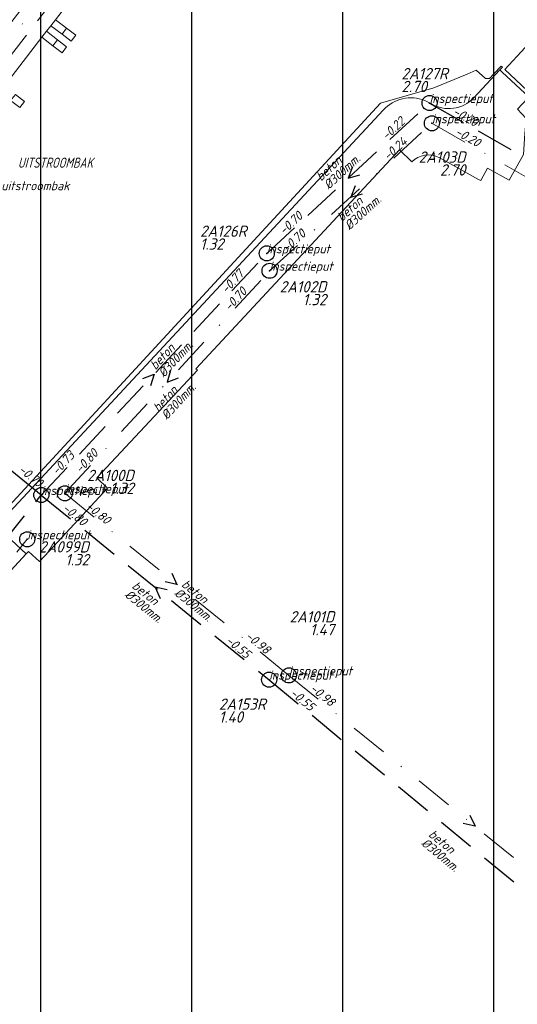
# Model space of a CAD drawing. Extents: x 148869 to 161638, y 453607 to 469810.
# Tile 778 of 1056: x 157034 to 157100, y 468384 to 468514. Entities that reach past the tile are written whole.
import ezdxf
from ezdxf.enums import TextEntityAlignment as Align

# ---------------------------------------------------------------- set-up
doc = ezdxf.new("R2010")
doc.units = 0
doc.header["$PDMODE"] = 32
doc.header["$PDSIZE"] = 2
doc.linetypes.add('RI-HWA', pattern=[7.4, 5, -2.4])
doc.linetypes.add('RI-VWA', pattern=[11, 5, -3, 0, -3])
doc.layers.get('0').update_dxf_attribs({"linetype": 'CONTINUOUS'})
doc.layers.get('DEFPOINTS').update_dxf_attribs({"linetype": 'CONTINUOUS'})
for name, color, linetype in [('2022 hatch', 10, 'CONTINUOUS'), ('B-OI-RI-BOB-T18-niet meenemen', 252, 'CONTINUOUS'), ('B-OI-RI-DIAMETER-T18-niet meenemen', 252, 'CONTINUOUS'), ('B-OI-RI-HWA-PUTDEKSELHOOGTE-T25-niet meenemen', 252, 'CONTINUOUS'), ('B-OI-RI-HWA-PUTNUMMER-T25-niet meenemen', 252, 'CONTINUOUS'), ('B-OI-RI-HWA_TRANSPORTLEIDING-G-niet meenemen', 252, 'RI-HWA'), ('B-OI-RI-MATERIAAL-T18-niet meenemen', 252, 'CONTINUOUS'), ('B-OI-RI-STROOMRICHTING-S-niet meenemen', 252, 'CONTINUOUS'), ('B-OI-RI-VWA_PUTDEKSELHOOGTE-T25-niet meenemen', 252, 'CONTINUOUS'), ('gs dwa', 252, 'CONTINUOUS'), ('gs rwa', 252, 'CONTINUOUS')]:
    doc.layers.add(name, color=color, linetype=linetype)
for name, color, linetype, lineweight in [('B-OI-RI-BIJZONDERDERHEDEN-T18', 134, 'CONTINUOUS', 18), ('B-OI-RI-HWA_TRANSPORTLEIDING-G', 150, 'RI-HWA', 18), ('B-OI-RI-VWA_TRANSPORTLEIDING-G', 34, 'RI-VWA', 18), ('B-OI-RI-VWA_TRANSPORTLEIDING-G-niet meenemen', 252, 'RI-VWA', 18), ('B-RO-VH-VERHARDING_ASFALT-GV', 251, 'CONTINUOUS', 18), ('B-RO-VH-VERHARDING_BEDRIJFSVLOERPLAAT-GV', 251, 'CONTINUOUS', 18), ('B-RO-VH-VERHARDING_FUNDERING_ZAND-GV', 251, 'CONTINUOUS', 18), ('B-RO-VH-VERHARDING_STRAATBAKSTEEN-GV', 251, 'CONTINUOUS', 18)]:
    doc.layers.add(name, color=color, linetype=linetype, lineweight=lineweight)
doc.styles.add('iso15', font='ISO.shx', dxfattribs={"oblique": 15})
doc.styles.add('NLCS-ISO-M500-T18_CURSIEF', font='NLCS-ISO.ttf', dxfattribs={"oblique": 15, "height": 0.9})
doc.styles.add('NLCS-ISO-M750_CURSIEF', font='NLCS-ISO.ttf', dxfattribs={"oblique": 15})

# ---------------------------------------------------------------- blocks, each defined once
blk = doc.blocks.new('ACMAP_ANN_TEMPLATE_type knoop')
at = {"layer": 'DEFPOINTS', "style": 'NLCS-ISO-M500-T18_CURSIEF', "oblique": 15}
blk.add_attdef('type_knoop', (0, 0), '', height=1.2, dxfattribs=at)
blk = doc.blocks.new('ACMAP_ANN_TEMPLATE_diam')
at = {"color": 0, "linetype": 'ByBlock', "style": 'iso15', "oblique": 15}
blk.add_attdef('diam', (0.5, -1.3), '', height=1.2, dxfattribs=at)
blk = doc.blocks.new('ACMAP_ANN_TEMPLATE_mat')
at = {"color": 0, "linetype": 'ByBlock', "style": 'iso15', "oblique": 15}
blk.add_attdef('mat', (0.5, 0.2), '', height=1.2, dxfattribs=at)
blk = doc.blocks.new('ACMAP_ANN_TEMPLATE_nap-l')
at = {"color": 0, "linetype": 'ByBlock', "style": 'iso15', "oblique": 15}
blk.add_attdef('nap-l', (3.3, 0.2), '', height=1.2, dxfattribs=at)
blk = doc.blocks.new('ACMAP_ANN_TEMPLATE_nap-r')
at = {"color": 0, "linetype": 'ByBlock', "style": 'iso15', "oblique": 15}
blk.add_attdef('nap-r', text='', height=1.2, dxfattribs=at).set_placement((-4.1, 0.2), align=Align.RIGHT)
blk = doc.blocks.new('ACMAP_ANN_TEMPLATE_puth-dwa')
at = {"color": 0, "linetype": 'ByBlock', "style": 'iso15', "oblique": 15}
blk.add_attdef('puth-dwa', text='', height=1.5, dxfattribs=at).set_placement((2.7, 1), align=Align.RIGHT)
blk = doc.blocks.new('ACMAP_ANN_TEMPLATE_putnr-dwa')
at = {"color": 0, "linetype": 'ByBlock', "style": 'iso15', "oblique": 15}
blk.add_attdef('putnr-dwa', text='', height=1.5, dxfattribs=at).set_placement((2.7, 2.7), align=Align.RIGHT)
blk = doc.blocks.new('ACMAP_ANN_TEMPLATE_puth-rwa')
at = {"color": 0, "linetype": 'ByBlock', "style": 'iso15', "oblique": 15}
blk.add_attdef('puth-rwa', (-2.7, -4.4), '', height=1.5, dxfattribs=at)
blk = doc.blocks.new('ACMAP_ANN_TEMPLATE_putnr-rwa')
at = {"color": 0, "linetype": 'ByBlock', "style": 'iso15', "oblique": 15}
blk.add_attdef('putnr-rwa', (-2.7, -2.7), '', height=1.5, dxfattribs=at)

msp = doc.modelspace()

# ---------------------------------------------------------------- hatches: boundary and pattern name
at = {"layer": '2022 hatch'}
h = msp.add_hatch(dxfattribs=at)
h.set_pattern_fill('ANSI31', color=256, scale=19.992, angle=45)
h.set_pattern_definition([(90, (0, 0), (-19.992, 0), [])])
h.paths.add_polyline_path([(158379.84, 467996.89), (158366.84, 468022.67), (158189.84, 468166.16), (157828.17, 468458.42), (157739.22, 468518.82), (157641.11, 468619.81), (157530.39, 468683.16), (157482.59, 468721.96), (157387.79, 468799.09), (157358.04, 468834.15), (157275.29, 468902.27), (157210.79, 468954.43), (157194.02, 469053.71), (156902.95, 469077.05), (156826.8, 468954.1), (156792.27, 468881.17), (156787.74, 468869.52), (156766.12, 468853.14), (156708.66, 468812.18), (156684.68, 468714.31), (156691.12, 468637.35), (156646.96, 468557.82), (156546.37, 468484.25), (156540.57, 468402.6), (156240.02, 468051.1), (156133.15, 468060.94), (155534.46, 467899.58), (155877.43, 467514.28), (156068.55, 467349.02), (156564.13, 467124.76), (157053.01, 467402.65), (157255.96, 467459.7), (157295.2, 467601.79), (157494.95, 467833.47), (157733.53, 467653.62), (157958.73, 467372.41), (158076.05, 467263.89), (158097.91, 467222.3), (158172.49, 467148.19), (158328.77, 467127.74), (158565.83, 467340.97), (158654.01, 467555.95), (158521.87, 467664.49), (158523.64, 467683.01), (158588.43, 467828.66)])

# ---------------------------------------------------------------- linework, layer by layer
at = {"layer": 'B-OI-RI-HWA_TRANSPORTLEIDING-G', "color": 251}
msp.add_line((157023.17, 468496.24), (157063.86, 468548.96), dxfattribs=at)
at = {"layer": 'B-OI-RI-HWA_TRANSPORTLEIDING-G-niet meenemen'}
for p, q in [((157067.08, 468483.01), (157088.63, 468502.92)), ((157088.63, 468502.92), (157138.88, 468474.24)), ((157037.23, 468451.01), (157067.08, 468483.01)), ((157037.23, 468451.01), (157023.59, 468462.09)), ((157017.98, 468427.02), (157037.23, 468451.01)), ((157037.23, 468451.01), (157067.39, 468426.56)), ((157067.39, 468426.56), (157117.23, 468385.38))]:
    msp.add_line(p, q, dxfattribs=at)
at = {"layer": 'B-OI-RI-STROOMRICHTING-S-niet meenemen'}
for points in [[(157078.42, 468494.47), (157077.85, 468492.96), (157079.4, 468493.41)], [(157078.78, 468491.97), (157078.2, 468490.47), (157079.75, 468490.91)], [(157050.65, 468466.45), (157052.15, 468467.01), (157051.7, 468465.47)], [(157054.34, 468467.52), (157053.9, 468465.97), (157055.4, 468466.55)], [(157054.52, 468440.65), (157055.18, 468439.18), (157053.61, 468439.53)], [(157053.88, 468438.44), (157052.31, 468438.79), (157052.98, 468437.32)], [(157093.98, 468408.63), (157094.65, 468407.16), (157093.07, 468407.51)]]:
    msp.add_lwpolyline(points, dxfattribs=at)
at = {"layer": 'B-OI-RI-VWA_TRANSPORTLEIDING-G', "color": 251}
msp.add_line((157022.98, 468498.25), (157062.04, 468548.66), dxfattribs=at)
at = {"layer": 'B-OI-RI-VWA_TRANSPORTLEIDING-G-niet meenemen'}
for p, q in [((157067.45, 468480.71), (157088.94, 468500.23)), ((157088.94, 468500.23), (157136.88, 468472.93)), ((157040.35, 468451.24), (157067.45, 468480.71)), ((157040.35, 468451.24), (157070.01, 468427.13)), ((157019.98, 468426.21), (157035.37, 468445.15)), ((157070.01, 468427.13), (157119.28, 468387.19))]:
    msp.add_line(p, q, dxfattribs=at)
at = {"layer": 'B-RO-VH-VERHARDING_ASFALT-GV', "flags": 128}
for points in [[(157089.89, 468495.69), (157095.13, 468492.8), (157095.4, 468492.65), (157096.3, 468494.29), (157099.16, 468492.7), (157101.05, 468496.11), (157101.26, 468498.9), (157101.42, 468500.89), (157100.27, 468502.09), (157101.55, 468503.47), (157101.59, 468503.51), (157101.78, 468503.72), (157101.24, 468504.22), (157098.24, 468507.01), (157097.92, 468507.3), (157097.31, 468506.64), (157094.48, 468503.61)], [(157088.82, 468502.85), (157088, 468503.26)], [(157082.52, 468502), (157031.27, 468446.89), (157035.22, 468443.21)], [(157035.22, 468443.21), (157035.35, 468443.35), (157035.53, 468443.54), (157036.98, 468442.21), (157038.26, 468443.58), (157046, 468451.9), (157044.59, 468453.27), (157057.89, 468467.55), (157057.68, 468467.74), (157084.64, 468496.74), (157086.27, 468495.14)]]:
    msp.add_lwpolyline(points, dxfattribs=at)
at = {"layer": 'B-RO-VH-VERHARDING_ASFALT-GV'}
for points in [[(157088, 468503.26, 0.307219), (157082.52, 468502)], [(157094.48, 468503.61, -0.358356), (157088.82, 468502.85)], [(157086.27, 468495.14, -0.32478), (157089.89, 468495.69)]]:
    msp.add_lwpolyline(points, format="xyb", dxfattribs=at)
at = {"layer": 'B-RO-VH-VERHARDING_ASFALT-GV', "flags": 128}
msp.add_lwpolyline([(157028, 468443.38), (157031.95, 468439.7), (157032.16, 468439.92), (157035.22, 468443.21), (157031.27, 468446.89)], close=True, dxfattribs=at)
at = {"layer": 'B-RO-VH-VERHARDING_BEDRIJFSVLOERPLAAT-GV', "flags": 128}
for points in [[(157040.58, 468512.81), (157039.97, 468512.02), (157041.18, 468511.1), (157041.79, 468511.89)], [(157101.57, 468504.58), (157106.97, 468510.38), (157103.98, 468513.18), (157098.58, 468507.37)], [(157039.39, 468511.27), (157038.77, 468510.49), (157039.97, 468509.55), (157040.58, 468510.34)], [(157033.8, 468504.05), (157033.17, 468503.27), (157034.39, 468502.32), (157035, 468503.11)]]:
    msp.add_lwpolyline(points, close=True, dxfattribs=at)
at = {"layer": 'B-RO-VH-VERHARDING_FUNDERING_ZAND-GV', "flags": 128}
for points in [[(157094.48, 468503.61), (157097.31, 468506.64), (157097.92, 468507.3), (157098.27, 468507.66), (157098.11, 468507.8), (157097.14, 468506.77), (157096.55, 468506.15), (157096.03, 468506.15), (157094.82, 468507.26), (157093.61, 468506.75), (157089.21, 468504.91), (157082.14, 468502.91), (157018.75, 468434.23), (157012.19, 468417.63), (157011.3, 468412.69), (157009.19, 468401.02), (157008.21, 468395.63), (157011.39, 468412.68)], [(157088, 468503.26), (157088.82, 468502.85)], [(157025.54, 468440.73), (157028, 468443.38), (157031.27, 468446.89), (157082.52, 468502)]]:
    msp.add_lwpolyline(points, dxfattribs=at)
at = {"layer": 'B-RO-VH-VERHARDING_FUNDERING_ZAND-GV'}
for points in [[(157082.52, 468502, -0.307219), (157088, 468503.26)], [(157088.82, 468502.85, 0.358356), (157094.48, 468503.61)]]:
    msp.add_lwpolyline(points, format="xyb", dxfattribs=at)
at = {"layer": 'B-RO-VH-VERHARDING_STRAATBAKSTEEN-GV', "flags": 128}
msp.add_lwpolyline([(157058.51, 468546.41), (157023.33, 468500.76), (157026.83, 468498.05), (157030.5, 468502.8), (157031.11, 468503.59), (157031.73, 468504.4), (157032.34, 468505.19), (157037.31, 468511.63), (157037.92, 468512.42), (157038.48, 468513.15), (157039.09, 468513.94), (157049.8, 468527.82), (157050.41, 468528.61), (157051.03, 468529.41), (157051.64, 468530.21), (157062.21, 468543.91)], dxfattribs=at)
for points in [[(157039.97, 468512.02), (157040.58, 468512.81), (157040.17, 468513.12), (157039.09, 468513.94), (157038.48, 468513.15)], [(157037.31, 468511.63), (157038.37, 468510.8), (157038.77, 468510.49), (157039.39, 468511.27), (157037.92, 468512.42)]]:
    msp.add_lwpolyline(points, close=True, dxfattribs=at)
at = {"layer": 'gs dwa'}
for p in [(157088.94, 468500.23), (157067.45, 468480.71), (157040.35, 468451.24), (157035.37, 468445.15), (157070.01, 468427.13)]:
    msp.add_point(p, dxfattribs=at)
at = {"layer": 'gs rwa'}
for p in [(157088.63, 468502.92), (157067.08, 468483.01), (157037.23, 468451.01), (157067.39, 468426.56)]:
    msp.add_point(p, dxfattribs=at)

# ---------------------------------------------------------------- block references
at = {"layer": 'B-OI-RI-BOB-T18-niet meenemen'}
ref = msp.add_blockref('ACMAP_ANN_TEMPLATE_nap-l', (157088.63, 468502.92), dxfattribs=dict(at, rotation=330.2845975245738))
ref.add_attrib('nap-l', '-0.20', (157091.6, 468501.46), dxfattribs={"layer": '0', "color": 0, "linetype": 'ByBlock', "height": 1.2, "rotation": 330.2846, "style": 'NLCS-ISO-M750_CURSIEF', "oblique": 15})
ref = msp.add_blockref('ACMAP_ANN_TEMPLATE_nap-r', (157088.63, 468502.92), dxfattribs=dict(at, rotation=42.73477772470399))
ref.add_attrib('nap-r', '-0.22', dxfattribs={"layer": '0', "color": 0, "linetype": 'ByBlock', "height": 1.2, "rotation": 42.7348, "style": 'NLCS-ISO-M750_CURSIEF', "oblique": 15}).set_placement((157085.48, 468500.28), align=Align.RIGHT)
ref = msp.add_blockref('ACMAP_ANN_TEMPLATE_nap-l', (157088.94, 468500.23), dxfattribs=dict(at, rotation=330.3401386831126))
ref.add_attrib('nap-l', '-0.20', (157091.91, 468498.77), dxfattribs={"layer": '0', "color": 0, "linetype": 'ByBlock', "height": 1.2, "rotation": 330.3401, "style": 'NLCS-ISO-M750_CURSIEF', "oblique": 15})
ref = msp.add_blockref('ACMAP_ANN_TEMPLATE_nap-r', (157088.94, 468500.23), dxfattribs=dict(at, rotation=42.24979308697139))
ref.add_attrib('nap-r', '-0.24', dxfattribs={"layer": '0', "color": 0, "linetype": 'ByBlock', "height": 1.2, "rotation": 42.2498, "style": 'NLCS-ISO-M750_CURSIEF', "oblique": 15}).set_placement((157085.77, 468497.62), align=Align.RIGHT)
ref = msp.add_blockref('ACMAP_ANN_TEMPLATE_nap-l', (157067.08, 468483.01), dxfattribs=dict(at, rotation=42.73477772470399))
ref.add_attrib('nap-l', '-0.70', (157069.37, 468485.4), dxfattribs={"layer": '0', "color": 0, "linetype": 'ByBlock', "height": 1.2, "rotation": 42.7348, "style": 'NLCS-ISO-M750_CURSIEF', "oblique": 15})
ref = msp.add_blockref('ACMAP_ANN_TEMPLATE_nap-l', (157067.45, 468480.71), dxfattribs=dict(at, rotation=42.24979308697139))
ref.add_attrib('nap-l', '-0.70', (157069.76, 468483.08), dxfattribs={"layer": '0', "color": 0, "linetype": 'ByBlock', "height": 1.2, "rotation": 42.2498, "style": 'NLCS-ISO-M750_CURSIEF', "oblique": 15})
ref = msp.add_blockref('ACMAP_ANN_TEMPLATE_nap-r', (157067.08, 468483.01), dxfattribs=dict(at, rotation=46.9908867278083))
ref.add_attrib('nap-r', '-0.77', dxfattribs={"layer": '0', "color": 0, "linetype": 'ByBlock', "height": 1.2, "rotation": 46.9909, "style": 'NLCS-ISO-M750_CURSIEF', "oblique": 15}).set_placement((157064.14, 468480.15), align=Align.RIGHT)
ref = msp.add_blockref('ACMAP_ANN_TEMPLATE_nap-r', (157067.45, 468480.71), dxfattribs=dict(at, rotation=47.39900361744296))
ref.add_attrib('nap-r', '-0.70', dxfattribs={"layer": '0', "color": 0, "linetype": 'ByBlock', "height": 1.2, "rotation": 47.399, "style": 'NLCS-ISO-M750_CURSIEF', "oblique": 15}).set_placement((157064.53, 468477.83), align=Align.RIGHT)
ref = msp.add_blockref('ACMAP_ANN_TEMPLATE_nap-l', (157037.23, 468451.01), dxfattribs=dict(at, rotation=46.9908867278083))
ref.add_attrib('nap-l', '-0.73', (157039.33, 468453.56), dxfattribs={"layer": '0', "color": 0, "linetype": 'ByBlock', "height": 1.2, "rotation": 46.9909, "style": 'NLCS-ISO-M750_CURSIEF', "oblique": 15})
ref = msp.add_blockref('ACMAP_ANN_TEMPLATE_nap-l', (157040.35, 468451.24), dxfattribs=dict(at, rotation=47.39900361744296))
ref.add_attrib('nap-l', '-0.80', (157042.44, 468453.8), dxfattribs={"layer": '0', "color": 0, "linetype": 'ByBlock', "height": 1.2, "rotation": 47.399, "style": 'NLCS-ISO-M750_CURSIEF', "oblique": 15})
ref = msp.add_blockref('ACMAP_ANN_TEMPLATE_nap-l', (157031.42, 468456.11), dxfattribs=dict(at, rotation=320.9691341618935))
ref.add_attrib('nap-l', '-0.70', (157034.11, 468454.19), dxfattribs={"layer": '0', "color": 0, "linetype": 'ByBlock', "height": 1.2, "rotation": 320.9691, "style": 'NLCS-ISO-M750_CURSIEF', "oblique": 15})
ref = msp.add_blockref('ACMAP_ANN_TEMPLATE_nap-l', (157040.35, 468451.24), dxfattribs=dict(at, rotation=320.8930530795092))
ref.add_attrib('nap-l', '-0.80', (157043.04, 468449.31), dxfattribs={"layer": '0', "color": 0, "linetype": 'ByBlock', "height": 1.2, "rotation": 320.8931, "style": 'NLCS-ISO-M750_CURSIEF', "oblique": 15})
ref = msp.add_blockref('ACMAP_ANN_TEMPLATE_nap-l', (157037.23, 468451.01), dxfattribs=dict(at, rotation=320.9124672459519))
ref.add_attrib('nap-l', '-0.80', (157039.92, 468449.08), dxfattribs={"layer": '0', "color": 0, "linetype": 'ByBlock', "height": 1.2, "rotation": 320.9125, "style": 'NLCS-ISO-M750_CURSIEF', "oblique": 15})
ref = msp.add_blockref('ACMAP_ANN_TEMPLATE_nap-r', (157067.39, 468426.56), dxfattribs=dict(at, rotation=320.9691341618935))
ref.add_attrib('nap-r', '-0.55', dxfattribs={"layer": '0', "color": 0, "linetype": 'ByBlock', "height": 1.2, "rotation": 320.9691, "style": 'NLCS-ISO-M750_CURSIEF', "oblique": 15}).set_placement((157064.33, 468429.3), align=Align.RIGHT)
ref = msp.add_blockref('ACMAP_ANN_TEMPLATE_nap-r', (157070.01, 468427.13), dxfattribs=dict(at, rotation=320.8930530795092))
ref.add_attrib('nap-r', '-0.98', dxfattribs={"layer": '0', "color": 0, "linetype": 'ByBlock', "height": 1.2, "rotation": 320.8931, "style": 'NLCS-ISO-M750_CURSIEF', "oblique": 15}).set_placement((157066.95, 468429.87), align=Align.RIGHT)
ref = msp.add_blockref('ACMAP_ANN_TEMPLATE_nap-l', (157067.39, 468426.56), dxfattribs=dict(at, rotation=320.4349848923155))
ref.add_attrib('nap-l', '-0.55', (157070.06, 468424.61), dxfattribs={"layer": '0', "color": 0, "linetype": 'ByBlock', "height": 1.2, "rotation": 320.435, "style": 'NLCS-ISO-M750_CURSIEF', "oblique": 15})
ref = msp.add_blockref('ACMAP_ANN_TEMPLATE_nap-l', (157070.01, 468427.13), dxfattribs=dict(at, rotation=320.9705557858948))
ref.add_attrib('nap-l', '-0.98', (157072.7, 468425.21), dxfattribs={"layer": '0', "color": 0, "linetype": 'ByBlock', "height": 1.2, "rotation": 320.9706, "style": 'NLCS-ISO-M750_CURSIEF', "oblique": 15})
at = {"layer": 'B-OI-RI-DIAMETER-T18-niet meenemen'}
ref = msp.add_blockref('ACMAP_ANN_TEMPLATE_diam', (157074.03, 468492.02), dxfattribs=dict(at, rotation=42.73477772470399))
ref.add_attrib('diam', '%%c300mm.', (157075.28, 468491.4), dxfattribs={"layer": '0', "color": 0, "linetype": 'ByBlock', "height": 1.2, "rotation": 42.7348, "style": 'NLCS-ISO-M750_CURSIEF', "oblique": 15})
ref = msp.add_blockref('ACMAP_ANN_TEMPLATE_diam', (157076.79, 468486.66), dxfattribs=dict(at, rotation=42.24979308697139))
ref.add_attrib('diam', '%%c300mm.', (157078.03, 468486.03), dxfattribs={"layer": '0', "color": 0, "linetype": 'ByBlock', "height": 1.2, "rotation": 42.2498, "style": 'NLCS-ISO-M750_CURSIEF', "oblique": 15})
ref = msp.add_blockref('ACMAP_ANN_TEMPLATE_diam', (157052.15, 468467.01), dxfattribs=dict(at, rotation=46.9908867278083))
ref.add_attrib('diam', '%%c300mm.', (157053.45, 468466.49), dxfattribs={"layer": '0', "color": 0, "linetype": 'ByBlock', "height": 1.2, "rotation": 46.9909, "style": 'NLCS-ISO-M750_CURSIEF', "oblique": 15})
ref = msp.add_blockref('ACMAP_ANN_TEMPLATE_diam', (157052.55, 468461.4), dxfattribs=dict(at, rotation=47.39900361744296))
ref.add_attrib('diam', '%%c300mm.', (157053.85, 468460.89), dxfattribs={"layer": '0', "color": 0, "linetype": 'ByBlock', "height": 1.2, "rotation": 47.399, "style": 'NLCS-ISO-M750_CURSIEF', "oblique": 15})
ref = msp.add_blockref('ACMAP_ANN_TEMPLATE_diam', (157048.61, 468438.96), dxfattribs=dict(at, rotation=320.9691341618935))
ref.add_attrib('diam', '%%c300mm.', (157048.18, 468437.64), dxfattribs={"layer": '0', "color": 0, "linetype": 'ByBlock', "height": 1.2, "rotation": 320.9691, "style": 'NLCS-ISO-M750_CURSIEF', "oblique": 15})
ref = msp.add_blockref('ACMAP_ANN_TEMPLATE_diam', (157055.18, 468439.18), dxfattribs=dict(at, rotation=320.8930530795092))
ref.add_attrib('diam', '%%c300mm.', (157054.75, 468437.86), dxfattribs={"layer": '0', "color": 0, "linetype": 'ByBlock', "height": 1.2, "rotation": 320.8931, "style": 'NLCS-ISO-M750_CURSIEF', "oblique": 15})
ref = msp.add_blockref('ACMAP_ANN_TEMPLATE_diam', (157087.88, 468406.09), dxfattribs=dict(at, rotation=320.4349848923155))
ref.add_attrib('diam', '%%c300mm.', (157087.43, 468404.76), dxfattribs={"layer": '0', "color": 0, "linetype": 'ByBlock', "height": 1.2, "rotation": 320.435, "style": 'NLCS-ISO-M750_CURSIEF', "oblique": 15})
at = {"layer": 'B-OI-RI-HWA-PUTDEKSELHOOGTE-T25-niet meenemen'}
ref = msp.add_blockref('ACMAP_ANN_TEMPLATE_puth-rwa', (157087.61, 468508.76), dxfattribs=at)
ref.add_attrib('puth-rwa', '2.70', (157084.91, 468504.36), dxfattribs={"layer": '0', "color": 0, "linetype": 'ByBlock', "height": 1.5, "style": 'NLCS-ISO-M750_CURSIEF', "oblique": 15})
ref = msp.add_blockref('ACMAP_ANN_TEMPLATE_puth-rwa', (157060.94, 468487.9), dxfattribs=at)
ref.add_attrib('puth-rwa', '1.32', (157058.24, 468483.5), dxfattribs={"layer": '0', "color": 0, "linetype": 'ByBlock', "height": 1.5, "style": 'NLCS-ISO-M750_CURSIEF', "oblique": 15})
ref = msp.add_blockref('ACMAP_ANN_TEMPLATE_puth-rwa', (157063.44, 468425.27), dxfattribs=at)
ref.add_attrib('puth-rwa', '1.40', (157060.74, 468420.87), dxfattribs={"layer": '0', "color": 0, "linetype": 'ByBlock', "height": 1.5, "style": 'NLCS-ISO-M750_CURSIEF', "oblique": 15})
at = {"layer": 'B-OI-RI-HWA-PUTNUMMER-T25-niet meenemen'}
ref = msp.add_blockref('ACMAP_ANN_TEMPLATE_putnr-rwa', (157087.61, 468508.76), dxfattribs=at)
ref.add_attrib('putnr-rwa', '2A127R', (157084.91, 468506.06), dxfattribs={"layer": '0', "color": 0, "linetype": 'ByBlock', "height": 1.5, "style": 'NLCS-ISO-M750_CURSIEF', "oblique": 15})
ref = msp.add_blockref('ACMAP_ANN_TEMPLATE_putnr-rwa', (157060.94, 468487.9), dxfattribs=at)
ref.add_attrib('putnr-rwa', '2A126R', (157058.24, 468485.2), dxfattribs={"layer": '0', "color": 0, "linetype": 'ByBlock', "height": 1.5, "style": 'NLCS-ISO-M750_CURSIEF', "oblique": 15})
ref = msp.add_blockref('ACMAP_ANN_TEMPLATE_putnr-rwa', (157063.44, 468425.27), dxfattribs=at)
ref.add_attrib('putnr-rwa', '2A153R', (157060.74, 468422.57), dxfattribs={"layer": '0', "color": 0, "linetype": 'ByBlock', "height": 1.5, "style": 'NLCS-ISO-M750_CURSIEF', "oblique": 15})
at = {"layer": 'B-OI-RI-MATERIAAL-T18-niet meenemen'}
ref = msp.add_blockref('ACMAP_ANN_TEMPLATE_mat', (157074.03, 468492.02), dxfattribs=dict(at, rotation=42.73477772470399))
ref.add_attrib('mat', 'beton', (157074.26, 468492.5), dxfattribs={"layer": '0', "color": 0, "linetype": 'ByBlock', "height": 1.2, "rotation": 42.7348, "style": 'NLCS-ISO-M750_CURSIEF', "oblique": 15})
ref = msp.add_blockref('ACMAP_ANN_TEMPLATE_mat', (157076.79, 468486.66), dxfattribs=dict(at, rotation=42.24979308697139))
ref.add_attrib('mat', 'beton', (157077.02, 468487.14), dxfattribs={"layer": '0', "color": 0, "linetype": 'ByBlock', "height": 1.2, "rotation": 42.2498, "style": 'NLCS-ISO-M750_CURSIEF', "oblique": 15})
ref = msp.add_blockref('ACMAP_ANN_TEMPLATE_mat', (157052.15, 468467.01), dxfattribs=dict(at, rotation=46.9908867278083))
ref.add_attrib('mat', 'beton', (157052.35, 468467.51), dxfattribs={"layer": '0', "color": 0, "linetype": 'ByBlock', "height": 1.2, "rotation": 46.9909, "style": 'NLCS-ISO-M750_CURSIEF', "oblique": 15})
ref = msp.add_blockref('ACMAP_ANN_TEMPLATE_mat', (157052.55, 468461.4), dxfattribs=dict(at, rotation=47.39900361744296))
ref.add_attrib('mat', 'beton', (157052.74, 468461.91), dxfattribs={"layer": '0', "color": 0, "linetype": 'ByBlock', "height": 1.2, "rotation": 47.399, "style": 'NLCS-ISO-M750_CURSIEF', "oblique": 15})
ref = msp.add_blockref('ACMAP_ANN_TEMPLATE_mat', (157048.61, 468438.96), dxfattribs=dict(at, rotation=320.9691341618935))
ref.add_attrib('mat', 'beton', (157049.13, 468438.8), dxfattribs={"layer": '0', "color": 0, "linetype": 'ByBlock', "height": 1.2, "rotation": 320.9691, "style": 'NLCS-ISO-M750_CURSIEF', "oblique": 15})
ref = msp.add_blockref('ACMAP_ANN_TEMPLATE_mat', (157055.18, 468439.18), dxfattribs=dict(at, rotation=320.8930530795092))
ref.add_attrib('mat', 'beton', (157055.69, 468439.02), dxfattribs={"layer": '0', "color": 0, "linetype": 'ByBlock', "height": 1.2, "rotation": 320.8931, "style": 'NLCS-ISO-M750_CURSIEF', "oblique": 15})
ref = msp.add_blockref('ACMAP_ANN_TEMPLATE_mat', (157087.88, 468406.09), dxfattribs=dict(at, rotation=320.4349848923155))
ref.add_attrib('mat', 'beton', (157088.39, 468405.92), dxfattribs={"layer": '0', "color": 0, "linetype": 'ByBlock', "height": 1.2, "rotation": 320.435, "style": 'NLCS-ISO-M750_CURSIEF', "oblique": 15})
at = {"layer": 'B-OI-RI-VWA_PUTDEKSELHOOGTE-T25-niet meenemen'}
ref = msp.add_blockref('ACMAP_ANN_TEMPLATE_putnr-dwa', (157090.69, 468492.31), dxfattribs=at)
ref.add_attrib('putnr-dwa', '2A103D', dxfattribs={"layer": '0', "color": 0, "linetype": 'ByBlock', "height": 1.5, "style": 'NLCS-ISO-M750_CURSIEF', "oblique": 15}).set_placement((157093.39, 468495.01), align=Align.RIGHT)
ref = msp.add_blockref('ACMAP_ANN_TEMPLATE_puth-dwa', (157090.69, 468492.31), dxfattribs=at)
ref.add_attrib('puth-dwa', '2.70', dxfattribs={"layer": '0', "color": 0, "linetype": 'ByBlock', "height": 1.5, "style": 'NLCS-ISO-M750_CURSIEF', "oblique": 15}).set_placement((157093.39, 468493.31), align=Align.RIGHT)
ref = msp.add_blockref('ACMAP_ANN_TEMPLATE_putnr-dwa', (157072.26, 468475.14), dxfattribs=at)
ref.add_attrib('putnr-dwa', '2A102D', dxfattribs={"layer": '0', "color": 0, "linetype": 'ByBlock', "height": 1.5, "style": 'NLCS-ISO-M750_CURSIEF', "oblique": 15}).set_placement((157074.96, 468477.84), align=Align.RIGHT)
ref = msp.add_blockref('ACMAP_ANN_TEMPLATE_puth-dwa', (157072.26, 468475.14), dxfattribs=at)
ref.add_attrib('puth-dwa', '1.32', dxfattribs={"layer": '0', "color": 0, "linetype": 'ByBlock', "height": 1.5, "style": 'NLCS-ISO-M750_CURSIEF', "oblique": 15}).set_placement((157074.96, 468476.14), align=Align.RIGHT)
ref = msp.add_blockref('ACMAP_ANN_TEMPLATE_putnr-dwa', (157046.77, 468450.16), dxfattribs=at)
ref.add_attrib('putnr-dwa', '2A100D', dxfattribs={"layer": '0', "color": 0, "linetype": 'ByBlock', "height": 1.5, "style": 'NLCS-ISO-M750_CURSIEF', "oblique": 15}).set_placement((157049.47, 468452.86), align=Align.RIGHT)
ref = msp.add_blockref('ACMAP_ANN_TEMPLATE_puth-dwa', (157046.77, 468450.16), dxfattribs=at)
ref.add_attrib('puth-dwa', '1.32', dxfattribs={"layer": '0', "color": 0, "linetype": 'ByBlock', "height": 1.5, "style": 'NLCS-ISO-M750_CURSIEF', "oblique": 15}).set_placement((157049.47, 468451.16), align=Align.RIGHT)
ref = msp.add_blockref('ACMAP_ANN_TEMPLATE_putnr-dwa', (157040.83, 468440.7), dxfattribs=at)
ref.add_attrib('putnr-dwa', '2A099D', dxfattribs={"layer": '0', "color": 0, "linetype": 'ByBlock', "height": 1.5, "style": 'NLCS-ISO-M750_CURSIEF', "oblique": 15}).set_placement((157043.53, 468443.4), align=Align.RIGHT)
ref = msp.add_blockref('ACMAP_ANN_TEMPLATE_puth-dwa', (157040.83, 468440.7), dxfattribs=at)
ref.add_attrib('puth-dwa', '1.32', dxfattribs={"layer": '0', "color": 0, "linetype": 'ByBlock', "height": 1.5, "style": 'NLCS-ISO-M750_CURSIEF', "oblique": 15}).set_placement((157043.53, 468441.7), align=Align.RIGHT)
ref = msp.add_blockref('ACMAP_ANN_TEMPLATE_putnr-dwa', (157073.31, 468431.44), dxfattribs=at)
ref.add_attrib('putnr-dwa', '2A101D', dxfattribs={"layer": '0', "color": 0, "linetype": 'ByBlock', "height": 1.5, "style": 'NLCS-ISO-M750_CURSIEF', "oblique": 15}).set_placement((157076.01, 468434.14), align=Align.RIGHT)
ref = msp.add_blockref('ACMAP_ANN_TEMPLATE_puth-dwa', (157073.31, 468431.44), dxfattribs=at)
ref.add_attrib('puth-dwa', '1.47', dxfattribs={"layer": '0', "color": 0, "linetype": 'ByBlock', "height": 1.5, "style": 'NLCS-ISO-M750_CURSIEF', "oblique": 15}).set_placement((157076.01, 468432.44), align=Align.RIGHT)
at = {"layer": 'DEFPOINTS'}
for p, values in [((157088.63, 468502.92), {'type_knoop': 'inspectieput'}), ((157088.94, 468500.23), {'type_knoop': 'inspectieput'}), ((157031.93, 468491.37), {'type_knoop': 'uitstroombak'}), ((157067.08, 468483.01), {'type_knoop': 'inspectieput'}), ((157067.45, 468480.71), {'type_knoop': 'inspectieput'}), ((157040.35, 468451.24), {'type_knoop': 'inspectieput'}), ((157037.23, 468451.01), {'type_knoop': 'inspectieput'}), ((157035.37, 468445.15), {'type_knoop': 'inspectieput'}), ((157067.39, 468426.56), {'type_knoop': 'inspectieput'}), ((157070.01, 468427.13), {'type_knoop': 'inspectieput'})]:
    msp.add_blockref('ACMAP_ANN_TEMPLATE_type knoop', p, dxfattribs=at).add_auto_attribs(values)

# ---------------------------------------------------------------- texts
at = {"layer": 'B-OI-RI-BIJZONDERDERHEDEN-T18', "color": 251, "style": 'NLCS-ISO-M500-T18_CURSIEF', "oblique": 15, "width": 0.8}
msp.add_text('UITSTROOMBAK', height=1.35, dxfattribs=at).set_placement((157034.13, 468494.34))

doc.saveas('drawing.dxf')
